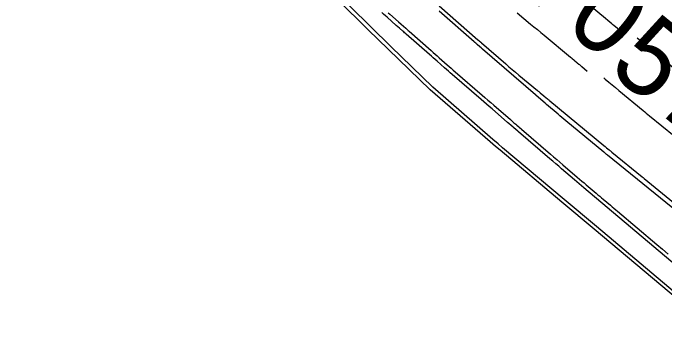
# Model space of a CAD drawing. Extents: x 954385 to 988206, y 1868364 to 1924553.
# Drawn here: x 955374.8 to 955424.8, y 1923273.7 to 1923299.1 of the extents above; entities that cross this region are included whole.
import ezdxf

# ---------------------------------------------------------------- set-up
doc = ezdxf.new("R2010")
doc.units = 0
for name, color, linetype in [('1', 7, 'Continuous'), ('31', 7, 'Continuous'), ('Ex_Contour Labels', 7, 'Continuous'), ('Ex_Major Contours', 7, 'Continuous'), ('Ex_Minor Contours', 7, 'Continuous'), ('Perimeter', 7, 'Continuous')]:
    doc.layers.add(name, color=color, linetype=linetype)

msp = doc.modelspace()

# ---------------------------------------------------------------- linework, layer by layer
at = {"layer": '1'}
for points in [[(955434.566, 1923269.532), (955427.026, 1923276.115), (955419.36, 1923282.565), (955416.875, 1923284.631), (955412.15, 1923288.602), (955411.797, 1923288.897), (955411.387, 1923289.24), (955406.788, 1923293.242), (955403.567, 1923296.344), (955402.028, 1923297.845), (955397.327, 1923302.509), (955396.099, 1923303.811), (955392.576, 1923307.124), (955388.578, 1923311.227), (955387.953, 1923311.866), (955383.437, 1923316.711), (955381.374, 1923318.952), (955378.994, 1923321.623), (955374.705, 1923326.677)], [(955421.357, 1923297.765), (955421.233, 1923297.866), (955421.144, 1923297.94), (955421.139, 1923297.944), (955420.882, 1923298.157), (955420.796, 1923298.228), (955420.71, 1923298.299), (955420.398, 1923298.559), (955420.388, 1923298.567), (955420.267, 1923298.667), (955420.236, 1923298.693), (955415.822, 1923302.347)], [(955427.519, 1923278.176), (955418.576, 1923285.729), (955418.394, 1923285.883), (955418.213, 1923286.037), (955418.031, 1923286.191), (955417.85, 1923286.346), (955416.864, 1923287.19), (955416.64, 1923287.382), (955416.415, 1923287.574), (955416.19, 1923287.766), (955415.966, 1923287.959), (955413.569, 1923290.011), (955413.535, 1923290.04), (955413.501, 1923290.069), (955413.366, 1923290.185), (955413.207, 1923290.322), (955413.149, 1923290.373), (955412.992, 1923290.508), (955412.815, 1923290.66), (955412.723, 1923290.74), (955411.529, 1923291.77), (955411.32, 1923291.95), (955411.111, 1923292.131), (955410.901, 1923292.311), (955410.692, 1923292.492), (955408.469, 1923294.411), (955408.323, 1923294.537), (955408.178, 1923294.664), (955408.032, 1923294.79), (955407.887, 1923294.917), (955407.308, 1923295.426), (955407.163, 1923295.553), (955407.019, 1923295.681), (955406.874, 1923295.808), (955406.729, 1923295.935), (955404.946, 1923297.503), (955404.883, 1923297.558), (955404.819, 1923297.614), (955404.756, 1923297.67), (955404.693, 1923297.726), (955404.44, 1923297.95), (955404.313, 1923298.062), (955404.187, 1923298.173), (955403.486, 1923298.794), (955403.348, 1923298.916), (955403.21, 1923299.039), (955403.072, 1923299.161)], [(955430.278, 1923280.206), (955420.385, 1923288.232), (955420.361, 1923288.251), (955420.338, 1923288.27), (955420.315, 1923288.289), (955420.292, 1923288.308), (955420.153, 1923288.422), (955420.106, 1923288.461), (955417.19, 1923290.864), (955417.039, 1923290.988), (955416.89, 1923291.113), (955416.741, 1923291.239), (955416.593, 1923291.365), (955415.715, 1923292.116), (955415.628, 1923292.191), (955415.595, 1923292.219), (955415.268, 1923292.5), (955414.877, 1923292.838), (955414.865, 1923292.848), (955410.804, 1923296.351), (955410.698, 1923296.443), (955410.592, 1923296.534), (955410.38, 1923296.717), (955410.327, 1923296.763), (955410.274, 1923296.809), (955410.221, 1923296.855), (955410.169, 1923296.901), (955407.477, 1923299.266)], [(955413.464, 1923299.124), (955414.49, 1923298.275), (955414.746, 1923298.063), (955415.003, 1923297.85), (955415.259, 1923297.638), (955415.515, 1923297.425), (955417.558, 1923295.732), (955417.612, 1923295.687), (955417.665, 1923295.643), (955417.801, 1923295.53), (955417.874, 1923295.47), (955417.998, 1923295.366), (955418.062, 1923295.314), (955418.188, 1923295.209), (955418.23, 1923295.174), (955418.325, 1923295.096), (955418.37, 1923295.058), (955418.416, 1923295.02), (955418.836, 1923294.674)]]:
    msp.add_lwpolyline(points, dxfattribs=at)
at = {"layer": 'Ex_Major Contours'}
msp.add_lwpolyline([(955425.892, 1923294.535), (955424.627, 1923295.58), (955424.378, 1923295.785), (955424.128, 1923295.991), (955423.879, 1923296.197), (955423.63, 1923296.403), (955422.659, 1923297.206)], dxfattribs=at)
at = {"layer": 'Ex_Minor Contours'}
for points in [[(955407.484, 1923299.677), (955410.446, 1923297.068), (955410.468, 1923297.048), (955410.49, 1923297.03), (955410.511, 1923297.011), (955410.533, 1923296.992), (955410.664, 1923296.878), (955410.708, 1923296.841), (955412.578, 1923295.224), (955412.829, 1923295.008), (955413.081, 1923294.793), (955413.333, 1923294.58), (955413.587, 1923294.368), (955415.015, 1923293.181), (955415.064, 1923293.14), (955415.114, 1923293.099), (955415.163, 1923293.057), (955415.212, 1923293.016), (955415.509, 1923292.766), (955415.533, 1923292.746), (955415.788, 1923292.536), (955415.831, 1923292.501), (955415.873, 1923292.466), (955415.916, 1923292.43), (955415.959, 1923292.395), (955420.104, 1923288.964), (955420.204, 1923288.881), (955420.304, 1923288.798), (955420.504, 1923288.632), (955420.554, 1923288.591), (955420.605, 1923288.55), (955420.655, 1923288.509), (955420.705, 1923288.468), (955423.04, 1923286.569), (955423.114, 1923286.509), (955423.188, 1923286.449), (955428.958, 1923281.749)], [(955403.567, 1923299.146), (955403.701, 1923299.028), (955404.367, 1923298.437), (955404.569, 1923298.257), (955404.906, 1923297.958), (955404.973, 1923297.899), (955405.041, 1923297.839), (955405.108, 1923297.779), (955405.176, 1923297.72), (955406.855, 1923296.239), (955407.009, 1923296.104), (955407.163, 1923295.968), (955407.317, 1923295.833), (955407.47, 1923295.697), (955408.086, 1923295.155), (955408.24, 1923295.02), (955408.394, 1923294.885), (955408.549, 1923294.75), (955408.703, 1923294.616), (955410.765, 1923292.832), (955410.988, 1923292.639), (955411.211, 1923292.446), (955411.433, 1923292.253), (955411.656, 1923292.061), (955412.935, 1923290.955), (955412.965, 1923290.93), (955412.994, 1923290.904), (955413.023, 1923290.878), (955413.053, 1923290.853), (955413.209, 1923290.717), (955413.271, 1923290.663), (955413.354, 1923290.591), (955413.375, 1923290.573), (955413.396, 1923290.554), (955413.417, 1923290.536), (955413.437, 1923290.519), (955413.581, 1923290.396), (955413.635, 1923290.349), (955413.726, 1923290.271), (955413.78, 1923290.225), (955416.011, 1923288.308), (955416.251, 1923288.102), (955416.491, 1923287.896), (955416.731, 1923287.69), (955416.971, 1923287.483), (955418.069, 1923286.54), (955418.241, 1923286.393), (955418.412, 1923286.247), (955418.584, 1923286.1), (955418.757, 1923285.954), (955419.519, 1923285.309), (955419.655, 1923285.194), (955419.791, 1923285.079), (955419.927, 1923284.964), (955420.063, 1923284.849), (955420.606, 1923284.389), (955420.742, 1923284.274), (955420.878, 1923284.159), (955421.013, 1923284.044), (955421.149, 1923283.929), (955424.156, 1923281.383), (955424.592, 1923281.014), (955425.029, 1923280.644)], [(955420.095, 1923294.149), (955420.214, 1923294.05), (955420.475, 1923293.834), (955420.736, 1923293.618), (955420.997, 1923293.402), (955421.259, 1923293.186), (955423.115, 1923291.652), (955423.239, 1923291.55), (955423.363, 1923291.448), (955423.487, 1923291.346), (955423.612, 1923291.244), (955425.494, 1923289.714)]]:
    msp.add_lwpolyline(points, dxfattribs=at)
at = {"layer": 'Perimeter'}
msp.add_lwpolyline([(955434.763, 1923269.739), (955427.204, 1923276.301), (955419.541, 1923282.755), (955417.059, 1923284.825), (955412.343, 1923288.802), (955411.99, 1923289.097), (955411.581, 1923289.441), (955406.993, 1923293.451), (955403.775, 1923296.555), (955402.239, 1923298.058), (955397.526, 1923302.708), (955396.3, 1923304.011), (955392.83, 1923307.374), (955388.839, 1923311.481), (955388.223, 1923312.128), (955383.716, 1923316.978), (955381.657, 1923319.222), (955379.281, 1923321.895), (955374.994, 1923326.947), (955374.76, 1923327.223), (955370.778, 1923332.058), (955367.846, 1923335.199), (955366.184, 1923336.82), (955361.436, 1923341.447)], dxfattribs=at)

# ---------------------------------------------------------------- texts
at = {"layer": '1'}
msp.add_text('570', height=6, rotation=320.7941, dxfattribs=at).set_placement((955420.291, 1923294.763))
at = {"layer": '31'}
msp.add_text('TEMPORARY WIDENING 2 SITE 4', height=24, rotation=110, dxfattribs=at).set_placement((955426.775, 1922804.488))
at = {"layer": 'Ex_Contour Labels'}
msp.add_text('570', height=6, rotation=320.0082, dxfattribs=at).set_placement((955410.06, 1923303.859))

doc.saveas('drawing.dxf')
